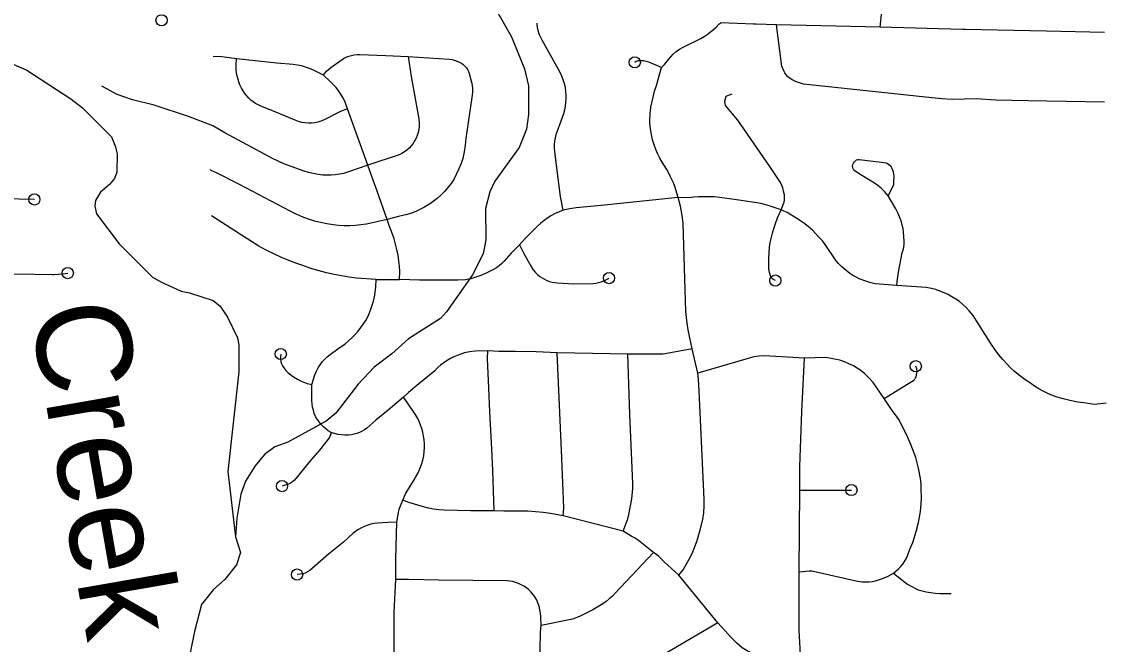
# Model space of a CAD drawing. Extents: x -19 to 366, y -4 to 359.
# Drawn here: x 149.352 to 150.262, y 192.164 to 192.689 of the extents above; entities that cross this region are included whole.
import ezdxf

# ---------------------------------------------------------------- set-up
doc = ezdxf.new("R2010")
doc.units = 0
for name, color, linetype in [('Level 33', 7, 'Continuous'), ('Level 35', 7, 'Continuous'), ('Level 60', 7, 'Continuous')]:
    doc.layers.add(name, color=color, linetype=linetype)

msp = doc.modelspace()

# ---------------------------------------------------------------- linework, layer by layer
at = {"layer": 'Level 33'}
for points in [[(150.07566, 192.68396), (150.07694, 192.6975), (150.07757, 192.71206), (150.07732, 192.72107), (150.07739, 192.76221), (150.07681, 192.77286), (150.07688, 192.78639), (150.07686, 192.78765)], [(149.80843, 192.53001), (149.80619, 192.5414), (149.80324, 192.56331), (149.80134, 192.57939), (149.80109, 192.58224), (149.80107, 192.58511), (149.80132, 192.58797), (149.80178, 192.5908), (149.80248, 192.59358), (149.80772, 192.60832), (149.80883, 192.61146), (149.80967, 192.61444), (149.81031, 192.61747), (149.81072, 192.62053), (149.81093, 192.62361), (149.81093, 192.6267), (149.81075, 192.62979), (149.81022, 192.63313), (149.80948, 192.63642), (149.80851, 192.63965), (149.8073, 192.6428), (149.80586, 192.64585), (149.7906, 192.67316), (149.78845, 192.67765), (149.78819, 192.6784), (149.78718, 192.68119), (149.78665, 192.6839), (149.78656, 192.68703), (149.78656, 192.68735)], [(149.89116, 192.65008), (149.89374, 192.65267), (149.89707, 192.65691), (149.90101, 192.66134), (149.90369, 192.66347), (149.9065, 192.66548), (149.90962, 192.66729), (149.92437, 192.67458), (149.92714, 192.67621), (149.92981, 192.67802), (149.93363, 192.68092), (149.93723, 192.68412), (149.93957, 192.68656), (149.94131, 192.68768)], [(149.96874, 192.68673), (149.94131, 192.68768)], [(149.98806, 192.68609), (149.97099, 192.68665), (149.96874, 192.68673)], [(150.00915, 192.63661), (150.00669, 192.63739), (150.00429, 192.63835), (150.00201, 192.63951), (149.99979, 192.64084), (149.99769, 192.64234), (149.99638, 192.64392), (149.99522, 192.64563), (149.99424, 192.64743), (149.99343, 192.64931), (149.99278, 192.65127), (149.99234, 192.65327), (149.98806, 192.68609)], [(150.07566, 192.68396), (149.98806, 192.68609)], [(150.26474, 192.6796), (150.21557, 192.68066), (150.14729, 192.68213), (150.14497, 192.68218), (150.07566, 192.68396)], [(149.53308, 192.65755), (149.52057, 192.65918), (149.51346, 192.6595)], [(149.62657, 192.61532), (149.62069, 192.61303), (149.60646, 192.60579), (149.60405, 192.60478), (149.60154, 192.604), (149.59897, 192.60346), (149.59638, 192.60316), (149.59375, 192.60312), (149.59088, 192.60339), (149.58804, 192.6039), (149.58525, 192.60464), (149.58252, 192.60561), (149.56146, 192.61448), (149.55346, 192.61761), (149.55122, 192.61863), (149.54908, 192.61983), (149.54705, 192.62119), (149.54511, 192.62272), (149.54333, 192.62439), (149.54167, 192.6262), (149.54016, 192.62814), (149.53732, 192.63275), (149.53601, 192.63541), (149.53491, 192.63816), (149.53405, 192.641), (149.53339, 192.64389), (149.53291, 192.64795), (149.53285, 192.65242), (149.53308, 192.65755)], [(149.60628, 192.64354), (149.59798, 192.64779), (149.59471, 192.64922), (149.59134, 192.65042), (149.58792, 192.65138), (149.58442, 192.65209), (149.58088, 192.65254), (149.56718, 192.65373), (149.53308, 192.65755)], [(149.60628, 192.64354), (149.6088, 192.64698), (149.61245, 192.65021), (149.62119, 192.65633), (149.62324, 192.65759), (149.62539, 192.65868), (149.62763, 192.65957), (149.62993, 192.66027), (149.63229, 192.66077), (149.63467, 192.66107), (149.63708, 192.66116), (149.65873, 192.6603), (149.67764, 192.65924)], [(149.67764, 192.65924), (149.6787, 192.65373), (149.68041, 192.64249), (149.68674, 192.60685), (149.68698, 192.60282), (149.68691, 192.60028), (149.68663, 192.59775), (149.68609, 192.59525), (149.68536, 192.59282), (149.68439, 192.59046), (149.6832, 192.58821), (149.68182, 192.58606), (149.68027, 192.58403), (149.67853, 192.58216), (149.67661, 192.58046), (149.67455, 192.57896), (149.67236, 192.57766), (149.67005, 192.57658), (149.64364, 192.56784)], [(149.67764, 192.65924), (149.71261, 192.65726), (149.71497, 192.65682), (149.71724, 192.65614), (149.72115, 192.65453), (149.72276, 192.65363), (149.72424, 192.65254), (149.72558, 192.65128), (149.72678, 192.64988)], [(149.89116, 192.65008), (149.88054, 192.65452), (149.87843, 192.65518), (149.87629, 192.65559), (149.87268, 192.65582), (149.87129, 192.65563), (149.86995, 192.65517), (149.86872, 192.65446)], [(149.62657, 192.61532), (149.62424, 192.62167), (149.62273, 192.62475), (149.62103, 192.62771), (149.6191, 192.63055), (149.61698, 192.63323), (149.61241, 192.63794), (149.60628, 192.64354)], [(149.72678, 192.64988), (149.7278, 192.64834), (149.72863, 192.6467), (149.72925, 192.64497), (149.73122, 192.63776), (149.73165, 192.63506), (149.73187, 192.63234), (149.73189, 192.62961), (149.73166, 192.62688), (149.72631, 192.59035), (149.72567, 192.58472), (149.72485, 192.57912), (149.72378, 192.57355), (149.7223, 192.56911), (149.72056, 192.56476), (149.71861, 192.56051), (149.71641, 192.55637), (149.71397, 192.55237), (149.7113, 192.54892), (149.70844, 192.54565), (149.70538, 192.54257), (149.70213, 192.53968), (149.69657, 192.53549), (149.69108, 192.53213), (149.68768, 192.53038), (149.68417, 192.52881), (149.68059, 192.52744), (149.67693, 192.52627), (149.67322, 192.5253), (149.66947, 192.52453), (149.66003, 192.52204)], [(149.90524, 192.54064), (149.90255, 192.54978), (149.90137, 192.5528), (149.89991, 192.55568), (149.89866, 192.55863), (149.89727, 192.56151), (149.8957, 192.56428), (149.89187, 192.57023), (149.88997, 192.57358), (149.88821, 192.57704), (149.88653, 192.58101), (149.88503, 192.58507), (149.88372, 192.58919), (149.88273, 192.59378), (149.882, 192.59842), (149.88155, 192.60309), (149.88148, 192.60654), (149.88159, 192.60998), (149.88176, 192.61197), (149.88189, 192.6134), (149.88238, 192.61681), (149.88412, 192.62517), (149.88541, 192.63009), (149.887, 192.63494), (149.89116, 192.65008)], [(149.64364, 192.56784), (149.62663, 192.56184), (149.62322, 192.5609), (149.61979, 192.56016), (149.61632, 192.55965), (149.61282, 192.55935), (149.6093, 192.55928), (149.60579, 192.55942), (149.60177, 192.55996), (149.59779, 192.56069), (149.59386, 192.56162), (149.58996, 192.56273), (149.58613, 192.56403), (149.57306, 192.56886), (149.564, 192.57311), (149.52336, 192.59513), (149.51325, 192.60082), (149.49267, 192.60872), (149.46366, 192.6184), (149.44536, 192.62289), (149.43258, 192.62738), (149.41945, 192.63429)], [(150.26449, 192.62088), (150.19989, 192.62189), (150.17311, 192.62246), (150.15636, 192.62358), (150.13619, 192.62319), (150.12763, 192.62372), (150.11908, 192.62448), (150.01101, 192.63615), (150.00915, 192.63661)], [(149.99202, 192.53018), (149.99469, 192.53656), (149.99499, 192.53866), (149.99502, 192.54078), (149.99479, 192.54288), (149.99416, 192.54584), (149.99338, 192.54872), (149.99233, 192.55149), (149.99097, 192.55415), (149.98261, 192.56677), (149.9557, 192.60571), (149.94524, 192.61805), (149.94451, 192.6217), (149.94573, 192.62585), (149.94866, 192.62707), (149.95085, 192.6278)], [(149.64364, 192.56784), (149.62657, 192.61532)], [(150.08226, 192.54197), (150.07943, 192.54526), (150.07634, 192.5483), (150.07361, 192.55059), (150.07076, 192.55267), (150.05794, 192.56056), (150.0534, 192.56373), (150.0528, 192.56476), (150.05241, 192.56589), (150.05228, 192.56708), (150.05252, 192.56839), (150.05306, 192.56962), (150.0538, 192.57073), (150.05463, 192.57157), (150.05565, 192.57219), (150.05678, 192.57255), (150.05794, 192.57264), (150.0766, 192.57044), (150.08067, 192.56967), (150.08187, 192.56912), (150.08298, 192.5684), (150.08395, 192.56751), (150.08479, 192.56648), (150.08546, 192.56534)], [(149.66003, 192.52204), (149.64264, 192.51823), (149.63797, 192.51748), (149.6333, 192.51698), (149.62857, 192.51674), (149.62386, 192.51675), (149.61916, 192.51702), (149.61445, 192.51754), (149.60917, 192.51835), (149.60393, 192.51941), (149.59875, 192.52072), (149.59364, 192.52227), (149.58841, 192.52425), (149.5833, 192.52648), (149.57828, 192.52895), (149.53561, 192.55148), (149.51567, 192.56166), (149.51297, 192.56272), (149.51083, 192.56402)], [(149.66003, 192.52204), (149.65167, 192.54585), (149.64708, 192.55814), (149.64364, 192.56784)], [(150.08226, 192.54197), (150.08647, 192.55007), (150.08694, 192.55164), (150.08718, 192.55325), (150.0874, 192.55847), (150.0872, 192.56026), (150.0868, 192.56201), (150.08622, 192.56371), (150.08546, 192.56534)], [(149.36272, 192.53895), (149.34985, 192.5391), (149.27738, 192.54083), (149.25869, 192.54096)], [(149.90524, 192.54064), (149.84048, 192.53381), (149.81936, 192.5319), (149.81387, 192.53111), (149.80843, 192.53001)], [(149.99202, 192.53018), (149.98018, 192.53418), (149.97607, 192.53522), (149.97193, 192.53603), (149.94866, 192.5395), (149.93601, 192.54115), (149.92256, 192.54111), (149.91852, 192.54089), (149.91446, 192.54043), (149.90524, 192.54064)], [(149.91701, 192.41309), (149.91374, 192.42905), (149.91279, 192.43455), (149.91224, 192.43954), (149.91186, 192.44454), (149.91094, 192.47193), (149.90939, 192.51905), (149.90877, 192.52534), (149.90733, 192.53334), (149.90524, 192.54064)], [(150.08947, 192.46635), (150.08977, 192.46983), (150.09048, 192.47367), (150.09098, 192.47755), (150.09416, 192.49396), (150.09487, 192.4963), (150.09537, 192.49869), (150.09565, 192.50112), (150.09567, 192.50357), (150.09522, 192.51169), (150.09483, 192.51451), (150.09422, 192.51729), (150.09345, 192.52003), (150.09071, 192.52695), (150.08869, 192.53107), (150.08226, 192.54197)], [(149.65071, 192.4716), (149.63424, 192.47272), (149.62787, 192.47355), (149.62154, 192.47457), (149.61525, 192.47578), (149.60901, 192.47718), (149.60278, 192.47877), (149.59661, 192.48055), (149.58891, 192.48314), (149.58386, 192.48483), (149.5773, 192.48736), (149.57096, 192.49006), (149.56443, 192.49308), (149.55815, 192.49626), (149.55199, 192.49964), (149.53643, 192.50929), (149.51187, 192.52509)], [(149.80843, 192.53001), (149.80501, 192.52862), (149.8017, 192.52705), (149.79846, 192.52529), (149.79532, 192.52335), (149.7923, 192.52123), (149.78943, 192.51895), (149.78666, 192.51651), (149.77634, 192.5061), (149.77151, 192.50062)], [(149.98722, 192.47063), (149.98602, 192.47109), (149.98496, 192.47179), (149.98405, 192.47269), (149.98336, 192.47376), (149.98218, 192.47747), (149.98177, 192.48006), (149.98162, 192.48843), (149.98209, 192.49482), (149.98268, 192.50121), (149.98363, 192.50595), (149.98486, 192.51064), (149.98633, 192.51524), (149.98725, 192.51869), (149.989, 192.52356), (149.99202, 192.53018)], [(150.08947, 192.46635), (150.07501, 192.46743), (150.07137, 192.46796), (150.06777, 192.46873), (150.06424, 192.46972), (150.05794, 192.47203), (150.0552, 192.47333), (150.05255, 192.47482), (150.05002, 192.47649), (150.04512, 192.48036), (150.04319, 192.48211), (150.04053, 192.48482), (150.03844, 192.48726), (150.02917, 192.50102), (150.02696, 192.50393), (150.02455, 192.5067), (150.01849, 192.51292), (150.01477, 192.51625), (150.01082, 192.51934), (150.00535, 192.523), (149.99706, 192.52783), (149.99426, 192.529), (149.99202, 192.53018)], [(149.6705, 192.47142), (149.67082, 192.47814), (149.67054, 192.48275), (149.67002, 192.48733), (149.66929, 192.49189), (149.66805, 192.49786), (149.66585, 192.50567), (149.66371, 192.51204), (149.66179, 192.51699), (149.66003, 192.52204)], [(149.77151, 192.50062), (149.7645, 192.49358), (149.75877, 192.48696), (149.75668, 192.48491), (149.75444, 192.48303), (149.75207, 192.48132), (149.74956, 192.47979), (149.74697, 192.47846), (149.74298, 192.4765), (149.73889, 192.4748), (149.73472, 192.47334), (149.73044, 192.47214), (149.72884, 192.47179), (149.72611, 192.47121), (149.71961, 192.47095), (149.68718, 192.47101), (149.6705, 192.47142)], [(149.77151, 192.50062), (149.77523, 192.49332), (149.78157, 192.48174), (149.78306, 192.47956), (149.78475, 192.47754), (149.78665, 192.47571), (149.78874, 192.47407), (149.79065, 192.47277), (149.79265, 192.47162), (149.79474, 192.47065), (149.79692, 192.46985), (149.79914, 192.46924), (149.8014, 192.46881), (149.80371, 192.46858), (149.81746, 192.46789), (149.8334, 192.4681), (149.83578, 192.46838), (149.83813, 192.46884), (149.84044, 192.46949), (149.84266, 192.47033), (149.84483, 192.47136), (149.84702, 192.47269)], [(149.34541, 192.47638), (149.36292, 192.47594), (149.37799, 192.47583), (149.37903, 192.47582), (149.38298, 192.47603), (149.38692, 192.47639), (149.39084, 192.4769), (149.3909, 192.47691)], [(149.59664, 192.38307), (149.5976, 192.3867), (149.59877, 192.39025), (149.60016, 192.39373), (149.60176, 192.39712), (149.60346, 192.39964), (149.60536, 192.40203), (149.6074, 192.40429), (149.60958, 192.40641), (149.61192, 192.40836), (149.61838, 192.41311), (149.62458, 192.41731), (149.62754, 192.41974), (149.63035, 192.42232), (149.63302, 192.42504), (149.63554, 192.42791), (149.63791, 192.43091), (149.64012, 192.43403), (149.64197, 192.43702), (149.64363, 192.44011), (149.64512, 192.44329), (149.64642, 192.44655), (149.64753, 192.44987), (149.64847, 192.45326), (149.64962, 192.45841), (149.65045, 192.46533), (149.65071, 192.4716)], [(149.65071, 192.4716), (149.6705, 192.47142)], [(150.20918, 192.37948), (150.20568, 192.3817), (150.20222, 192.38415), (150.1986, 192.38638), (150.1951, 192.3888), (150.19175, 192.39139), (150.18852, 192.39416), (150.18545, 192.39709), (150.18254, 192.40017), (150.17899, 192.40408), (150.17564, 192.40813), (150.17244, 192.41232), (150.16944, 192.41665), (150.15688, 192.43672), (150.15387, 192.44101), (150.15059, 192.44511), (150.148, 192.44787), (150.14527, 192.45045), (150.14233, 192.45284), (150.13928, 192.45502), (150.13607, 192.457), (150.13278, 192.45877), (150.12939, 192.46037), (150.12591, 192.46177), (150.12237, 192.46298), (150.11877, 192.464), (150.11436, 192.46473), (150.08947, 192.46635)], [(149.57034, 192.4087), (149.57008, 192.40643), (149.57019, 192.40443), (149.57051, 192.40246), (149.57108, 192.40054), (149.57185, 192.3987), (149.57285, 192.39696), (149.57467, 192.39486), (149.57664, 192.39291), (149.57878, 192.39112), (149.58103, 192.38951), (149.58453, 192.38741), (149.5871, 192.38607), (149.58979, 192.38491), (149.59254, 192.38395), (149.59664, 192.38307)], [(149.74491, 192.4113), (149.7344, 192.41107), (149.73128, 192.41078), (149.72817, 192.41028), (149.72511, 192.40957), (149.72213, 192.40868), (149.71918, 192.40758), (149.71633, 192.4063), (149.71356, 192.40483), (149.7106, 192.40317), (149.70776, 192.40131), (149.70508, 192.39925), (149.70254, 192.39699), (149.70017, 192.39457), (149.68676, 192.38365), (149.67813, 192.37632), (149.67377, 192.37236)], [(149.75027, 192.27661), (149.74904, 192.31051), (149.74817, 192.32851), (149.74663, 192.36014), (149.74587, 192.3799), (149.74465, 192.40504), (149.74491, 192.4113)], [(149.80341, 192.40968), (149.78574, 192.41039), (149.76818, 192.41081), (149.75419, 192.41072), (149.74491, 192.4113)], [(149.80851, 192.27233), (149.80889, 192.27873), (149.80845, 192.29352), (149.80745, 192.31344), (149.80712, 192.32112), (149.80341, 192.40968)], [(149.86286, 192.40865), (149.80341, 192.40968)], [(149.85901, 192.25948), (149.86154, 192.2662), (149.86278, 192.26984), (149.86378, 192.27355), (149.86618, 192.28672), (149.86718, 192.29527), (149.86721, 192.29815), (149.86714, 192.29957), (149.86443, 192.35772), (149.86286, 192.40865)], [(149.91701, 192.41309), (149.89587, 192.40899), (149.89228, 192.40863), (149.88868, 192.40849), (149.86286, 192.40865)], [(149.92175, 192.3925), (149.91701, 192.41309)], [(150.01166, 192.40506), (149.97775, 192.40705), (149.97345, 192.40683), (149.96915, 192.40639), (149.92175, 192.3925)], [(150.00778, 192.29399), (150.00797, 192.31386), (150.00961, 192.36011), (150.01166, 192.40506)], [(150.06118, 192.39323), (150.05929, 192.39468), (150.05699, 192.39622), (150.05617, 192.39676), (150.05296, 192.39866), (150.04926, 192.40052), (150.04547, 192.40215), (150.04159, 192.40355), (150.03563, 192.40474), (150.02964, 192.40571), (150.01166, 192.40506)], [(150.07906, 192.37109), (150.10177, 192.38538), (150.10284, 192.38593), (150.10381, 192.38664), (150.10467, 192.38751), (150.10535, 192.3885), (150.10586, 192.38959), (150.10655, 192.39254), (150.10666, 192.39436), (150.10651, 192.39617), (150.10552, 192.39836)], [(149.9059, 192.2224), (149.90939, 192.22687), (149.91464, 192.23591), (149.91703, 192.24074), (149.9192, 192.24569), (149.92111, 192.25074), (149.92387, 192.26064), (149.92607, 192.26931), (149.92681, 192.27497), (149.92718, 192.28066), (149.92725, 192.28637), (149.92314, 192.3778), (149.92247, 192.38731), (149.92175, 192.3925)], [(150.07906, 192.37109), (150.06958, 192.38481), (150.066, 192.38871), (150.06224, 192.3924), (150.06118, 192.39323)], [(149.61275, 192.34257), (149.61046, 192.34403), (149.6083, 192.34567), (149.60626, 192.34747), (149.60437, 192.34942), (149.60263, 192.35151), (149.60105, 192.35373), (149.59965, 192.35607), (149.59865, 192.35863), (149.59784, 192.36126), (149.59724, 192.36394), (149.5968, 192.36666), (149.59658, 192.3694), (149.59654, 192.37215), (149.59664, 192.38307)], [(150.26604, 192.36715), (150.25593, 192.36626), (150.24908, 192.36714), (150.24225, 192.36823), (150.23546, 192.36954), (150.22871, 192.37107), (150.22465, 192.37233), (150.22068, 192.3738), (150.21676, 192.37548), (150.21297, 192.37736), (150.20918, 192.37948)], [(149.67377, 192.37236), (149.66102, 192.36149), (149.65062, 192.35291), (149.643, 192.34629), (149.64103, 192.34488), (149.63896, 192.34365), (149.63679, 192.34258), (149.63454, 192.34171), (149.63224, 192.34102), (149.62986, 192.34053), (149.62748, 192.34024), (149.62447, 192.34026), (149.62148, 192.3405), (149.61853, 192.34097), (149.61562, 192.34166), (149.61275, 192.34257)], [(149.67331, 192.28549), (149.67555, 192.29078), (149.6827, 192.30256), (149.68433, 192.30525), (149.6861, 192.30861), (149.68765, 192.31208), (149.68897, 192.31565), (149.69004, 192.31929), (149.69085, 192.323), (149.69125, 192.32648), (149.69141, 192.32963), (149.69138, 192.33296), (149.69114, 192.33629), (149.69071, 192.33958), (149.69007, 192.34285), (149.68927, 192.34586), (149.68828, 192.34881), (149.68713, 192.35169), (149.68577, 192.35449), (149.68422, 192.3572), (149.67729, 192.36767), (149.67377, 192.37236)], [(150.08685, 192.2239), (150.091, 192.22761), (150.09286, 192.22952), (150.09455, 192.23158), (150.09607, 192.23378), (150.0974, 192.2361), (150.09851, 192.23853), (150.10062, 192.24424), (150.10305, 192.24983), (150.10592, 192.25917), (150.10776, 192.26672), (150.10926, 192.27433), (150.10985, 192.27851), (150.11019, 192.2827), (150.11033, 192.28692), (150.11024, 192.29538), (150.10997, 192.29962), (150.10947, 192.30383), (150.10786, 192.31257), (150.1068, 192.31708), (150.10548, 192.32153), (150.10148, 192.33248), (150.09871, 192.33894), (150.09354, 192.34942), (150.09119, 192.35345), (150.08861, 192.35733), (150.08578, 192.36103), (150.07906, 192.37109)], [(149.61275, 192.34257), (149.61226, 192.34059), (149.61149, 192.33871), (149.61043, 192.33698), (149.60292, 192.32765), (149.59548, 192.3189), (149.58195, 192.30247), (149.58038, 192.30109), (149.57867, 192.29993), (149.5768, 192.299), (149.57145, 192.29737)], [(150.0074, 192.22523), (150.00778, 192.29399)], [(150.00778, 192.29399), (150.05135, 192.29408)], [(149.66807, 192.26688), (149.66948, 192.27501), (149.67027, 192.27792), (149.6713, 192.28075), (149.67331, 192.28549)], [(149.75027, 192.27661), (149.7304, 192.2766), (149.70798, 192.27706), (149.70356, 192.27742), (149.69919, 192.27803), (149.69483, 192.27887), (149.69053, 192.27996), (149.67818, 192.28361), (149.67331, 192.28549)], [(149.80851, 192.27233), (149.79778, 192.27419), (149.79145, 192.27513), (149.78508, 192.27578), (149.7787, 192.27614), (149.75828, 192.27629), (149.75027, 192.27661)], [(149.85901, 192.25948), (149.80851, 192.27233)], [(149.66807, 192.26688), (149.66085, 192.26675), (149.65186, 192.26625), (149.64908, 192.26583), (149.64633, 192.26521), (149.64365, 192.2644), (149.64101, 192.2634), (149.63846, 192.26222), (149.63599, 192.26085), (149.63364, 192.25932), (149.6314, 192.25762), (149.62316, 192.25022), (149.61073, 192.23998), (149.5948, 192.22634), (149.59298, 192.22512), (149.59105, 192.22416), (149.58898, 192.22346), (149.58412, 192.22283)], [(149.66726, 192.21857), (149.66724, 192.23593), (149.66807, 192.26688)], [(149.88452, 192.24136), (149.87328, 192.25038), (149.87089, 192.25213), (149.8684, 192.25372), (149.8658, 192.25513), (149.85901, 192.25948)], [(149.88452, 192.24136), (149.85234, 192.2071), (149.84988, 192.20466), (149.84727, 192.20236), (149.84454, 192.20021), (149.84171, 192.19821), (149.83331, 192.19318), (149.82774, 192.19025), (149.82204, 192.18758), (149.81621, 192.18518), (149.78994, 192.17997)], [(149.9059, 192.2224), (149.89353, 192.23372), (149.88907, 192.23807), (149.8873, 192.2395), (149.88452, 192.24136)], [(150.0087, 192.15018), (150.00738, 192.17591), (150.0074, 192.21015), (150.0074, 192.22523)], [(150.0074, 192.22523), (150.01568, 192.22611), (150.01784, 192.22597), (150.05633, 192.21735), (150.0603, 192.21685), (150.06317, 192.21672), (150.06603, 192.2168), (150.06891, 192.21708), (150.07174, 192.21758), (150.07678, 192.21925), (150.08167, 192.22126), (150.08685, 192.2239)], [(149.67507, 192.07321), (149.67075, 192.08381), (149.66946, 192.08727), (149.66841, 192.09081), (149.66764, 192.09442), (149.66634, 192.1023), (149.66576, 192.10657), (149.66539, 192.11086), (149.66527, 192.11516), (149.66585, 192.16462), (149.6659, 192.19125), (149.66726, 192.21857)], [(149.78994, 192.17997), (149.78963, 192.18713), (149.78933, 192.19019), (149.78878, 192.19321), (149.78803, 192.19619), (149.78704, 192.1991), (149.78587, 192.20194), (149.78448, 192.20414), (149.78295, 192.20622), (149.78123, 192.20817), (149.77935, 192.20997), (149.77734, 192.21161), (149.77521, 192.21309), (149.77302, 192.21434), (149.77071, 192.21539), (149.76834, 192.21625), (149.76591, 192.21691), (149.76343, 192.21737), (149.76091, 192.21761), (149.70356, 192.21827), (149.67803, 192.21875), (149.66726, 192.21857)], [(149.93884, 192.18214), (149.9059, 192.2224)], [(150.08685, 192.2239), (150.09622, 192.21636), (150.09861, 192.21479), (150.10111, 192.21342), (150.10768, 192.21011), (150.11441, 192.20838), (150.11817, 192.20773), (150.12195, 192.20727), (150.12575, 192.207), (150.13532, 192.2069)], [(149.80451, 192.1046), (149.80046, 192.11189), (149.79843, 192.11634), (149.79656, 192.12087), (149.79493, 192.12548), (149.79349, 192.13016), (149.79117, 192.1396), (149.79032, 192.14434), (149.78968, 192.14912), (149.78927, 192.15393), (149.78913, 192.15875), (149.78941, 192.17456), (149.78994, 192.17997)], [(149.93884, 192.18214), (149.89036, 192.15392)], [(149.97572, 192.15298), (149.97225, 192.1541), (149.96783, 192.15621), (149.96349, 192.15853), (149.9593, 192.16108), (149.95463, 192.16515), (149.95012, 192.16941), (149.93884, 192.18214)]]:
    msp.add_lwpolyline(points, dxfattribs=at)
for centre in [(149.46992, 192.68989), (149.86872, 192.65446), (149.36272, 192.53895), (149.39084, 192.4769), (149.84702, 192.47269), (149.98722, 192.47063), (149.57034, 192.4087), (150.10552, 192.39836), (149.57145, 192.29737), (150.05135, 192.29408), (149.58412, 192.22283)]:
    msp.add_circle(centre, 0.00473, dxfattribs=at)
at = {"layer": 'Level 35'}
for points in [[(149.74411, 192.71287), (149.76487, 192.67582), (149.7757, 192.64894), (149.77904, 192.63473), (149.77924, 192.61042), (149.77745, 192.59826), (149.77133, 192.58283), (149.75092, 192.5542), (149.74645, 192.54543), (149.74297, 192.53135), (149.74319, 192.50477), (149.74101, 192.49298), (149.73188, 192.47545), (149.71017, 192.44433), (149.7051, 192.4386), (149.67816, 192.42149), (149.66406, 192.40885), (149.649, 192.39772), (149.63567, 192.38319), (149.61674, 192.35874), (149.60865, 192.35222), (149.57622, 192.33432), (149.56527, 192.33044), (149.5568, 192.3241), (149.54873, 192.31436), (149.5407, 192.30158), (149.53681, 192.29053), (149.53338, 192.27038), (149.53218, 192.25461), (149.53646, 192.24136), (149.53295, 192.23108), (149.5232, 192.21866), (149.51361, 192.21023), (149.50368, 192.19762), (149.49762, 192.17479), (149.48761, 192.12516)], [(149.34552, 192.65265), (149.35636, 192.6478), (149.39349, 192.62378), (149.40322, 192.61607), (149.42767, 192.59177), (149.43115, 192.58325), (149.43252, 192.577), (149.43227, 192.56181), (149.43023, 192.55666), (149.42592, 192.5515), (149.41839, 192.54518), (149.41429, 192.53793), (149.41357, 192.53337), (149.41495, 192.52693), (149.43429, 192.50144), (149.46218, 192.47337), (149.46979, 192.46925), (149.48652, 192.46178), (149.49354, 192.46032), (149.51348, 192.45383), (149.51939, 192.44913), (149.52534, 192.43987), (149.53382, 192.42228), (149.53501, 192.4164), (149.535, 192.39381), (149.52567, 192.30962), (149.53218, 192.25461)]]:
    msp.add_lwpolyline(points, dxfattribs=at)
at = {"layer": 'Level 60'}
for points in [[(154.11585, 1.87092), (153.9063, 10.48743), (153.69602, 19.10409), (153.48501, 27.72087), (153.27327, 36.3378), (153.0608, 44.95486), (152.84759, 53.57206), (152.63366, 62.1894), (152.419, 70.80688), (152.20362, 79.42449), (151.98751, 88.04225), (151.77068, 96.66014), (151.55312, 105.27817), (151.33484, 113.89634), (151.11584, 122.51465), (150.89612, 131.13311), (150.67568, 139.7517), (150.45452, 148.37043), (150.23264, 156.98931), (150.01005, 165.60832), (149.78674, 174.22748), (149.56272, 182.84677), (149.33799, 191.46621), (149.11254, 200.0858), (148.88638, 208.70552), (148.65952, 217.32539), (148.43194, 225.9454), (148.20366, 234.56555), (147.97466, 243.18584), (147.74497, 251.80628), (147.51457, 260.42687), (147.28346, 269.04759), (147.05165, 277.66846), (146.81914, 286.28948), (146.58593, 294.91064), (146.35202, 303.53194), (146.11742, 312.15339), (145.88211, 320.77499), (145.64611, 329.39673), (145.40941, 338.01861), (145.17202, 346.64065)], [(0, 189.51617), (7.11214, 189.52059), (14.22427, 189.53386), (21.33637, 189.55597), (28.44845, 189.58693), (35.56048, 189.62672), (42.67245, 189.67537), (49.78436, 189.73285), (56.89619, 189.79918), (64.00793, 189.87436), (71.11958, 189.95838), (78.23111, 190.05124), (85.34253, 190.15294), (92.45381, 190.26349), (99.56495, 190.38288), (106.67593, 190.51112), (113.78675, 190.6482), (120.89739, 190.79412), (128.00785, 190.94888), (135.11811, 191.11248), (142.22816, 191.28493), (149.33799, 191.46621), (156.44759, 191.65634), (163.55694, 191.85531), (170.66605, 192.06312), (177.77489, 192.27977), (184.88345, 192.50526), (191.99173, 192.73959), (199.09971, 192.98276), (206.20739, 193.23477), (213.31474, 193.49561), (220.42177, 193.7653), (227.52845, 194.04382), (234.63479, 194.33118), (241.74076, 194.62738), (248.84635, 194.93241), (255.95157, 195.24628), (263.05638, 195.56898), (270.16079, 195.90052), (277.26478, 196.24089), (284.36834, 196.5901), (291.47147, 196.94814), (298.57414, 197.31501), (305.67635, 197.69072), (312.77809, 198.07525), (319.87934, 198.46862), (326.9801, 198.87082), (334.08035, 199.28185), (341.18009, 199.7017)]]:
    msp.add_spline(points, degree=3, dxfattribs=at)

# ---------------------------------------------------------------- texts
at = {"layer": 'Level 35'}
msp.add_text('Creek', height=0.08, rotation=279.8725, dxfattribs=at).set_placement((149.3585, 192.44659))

doc.saveas('drawing.dxf')
